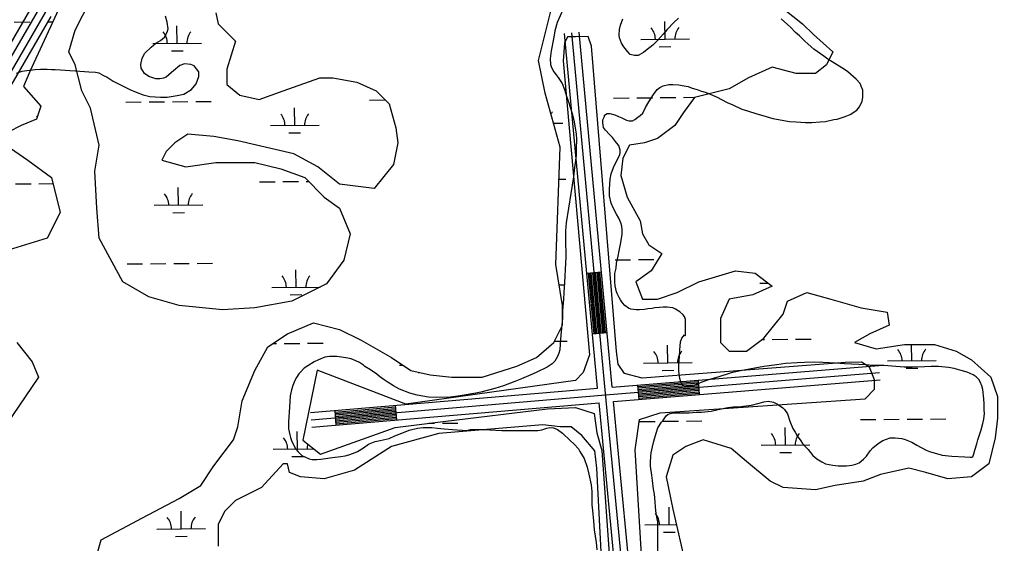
# Model space of a CAD drawing. Extents: x 3568792 to 3606828, y 529143 to 554785.
# Drawn here: x 3582428 to 3584439, y 547699 to 548776 of the extents above; entities that cross this region are included whole.
import ezdxf

# ---------------------------------------------------------------- set-up
doc = ezdxf.new("R2010")
doc.units = 0
for name, color, linetype in [('V-ROAD-CNTR', 7, 'Continuous'), ('V-SITE-VEGE', 7, 'Continuous'), ('V-WETL-SWMP', 7, 'Continuous')]:
    doc.layers.add(name, color=color, linetype=linetype)

msp = doc.modelspace()

# ---------------------------------------------------------------- linework, layer by layer
at = {"layer": 'V-ROAD-CNTR'}
for p, q in [((3583595, 548254.8), (3583624.9, 548257.6)), ((3583606.6, 548130.4), (3583636.5, 548133.2)), ((3583823.7, 548035.3), (3583826.2, 548005.4)), ((3583699.1, 548025.1), (3583701.6, 547995.2)), ((3583076.3, 547972.5), (3583078.8, 547942.6)), ((3583200.9, 547983.1), (3583203.4, 547953.2))]:
    msp.add_line(p, q, dxfattribs=at)
for points in [[(3582949.4, 549608.7), (3582648.8, 549082.2), (3582160.5, 548238.5)], [(3582610, 549075.2), (3582134.5, 548253.5)], [(3583617.1, 548018.4), (3583549, 548747.6)], [(3583740.3, 546837.2), (3583697.4, 547337.7), (3583633.2, 548007.6), (3583564, 548749)], [(3583647, 548020.9), (3583578.9, 548750.4)], [(3583609.6, 548130.6), (3583598, 548255.1)], [(3583612.6, 548130.9), (3583601, 548255.4)], [(3583615.6, 548131.2), (3583604, 548255.7)], [(3583618.6, 548131.5), (3583607, 548255.9)], [(3583621.6, 548131.8), (3583610, 548256.2)], [(3583624.6, 548132), (3583612.9, 548256.5)], [(3583627.6, 548132.3), (3583615.9, 548256.8)], [(3583630.5, 548132.6), (3583618.9, 548257.1)], [(3583633.5, 548132.9), (3583621.9, 548257.3)], [(3583027.8, 547953.3), (3583633.4, 548004.8), (3584196.7, 548050.5)], [(3583647, 548020.9), (3584195.5, 548065.5)], [(3583649.8, 547991), (3584197.9, 548035.6)], [(3583699.4, 548022.2), (3583824, 548032.3)], [(3583699.6, 548019.2), (3583824.2, 548029.3)], [(3583699.9, 548016.2), (3583824.5, 548026.3)], [(3583026.5, 547968.3), (3583617.1, 548018.4)], [(3583700.1, 548013.2), (3583824.7, 548023.3)], [(3583700.4, 548010.2), (3583824.9, 548020.3)], [(3583700.6, 548007.2), (3583825.2, 548017.3)], [(3583700.8, 548004.2), (3583825.4, 548014.3)], [(3583701.1, 548001.2), (3583825.7, 548011.4)], [(3583701.3, 547998.2), (3583825.9, 548008.4)], [(3583029, 547938.4), (3583619.9, 547988.6)], [(3583725.4, 546835.9), (3583682.5, 547336.3), (3583619.9, 547988.6)], [(3583755.3, 546838.5), (3583712.3, 547339), (3583649.8, 547991)], [(3583076.6, 547969.5), (3583201.1, 547980.1)], [(3583076.8, 547966.5), (3583201.4, 547977.1)], [(3583077.1, 547963.5), (3583201.6, 547974.1)], [(3583077.3, 547960.5), (3583201.9, 547971.1)], [(3583077.6, 547957.6), (3583202.1, 547968.1)], [(3583077.8, 547954.6), (3583202.4, 547965.1)], [(3583078.1, 547951.6), (3583202.6, 547962.2)], [(3583078.3, 547948.6), (3583202.9, 547959.2)], [(3583078.6, 547945.6), (3583203.1, 547956.2)]]:
    msp.add_lwpolyline(points, dxfattribs=at)
at = {"layer": 'V-SITE-VEGE'}
for points in [[(3583546.1, 548797.6), (3583534.1, 548770), (3583529, 548752.9), (3583527.5, 548744.4), (3583526.5, 548736.4), (3583521.5, 548712.3), (3583519.5, 548695.2), (3583520, 548684.2), (3583521.5, 548679.7)], [(3582570.7, 548668.6), (3582584.2, 548668.1), (3582591.2, 548666.6), (3582600.3, 548661.6), (3582607.8, 548657.6), (3582620.8, 548649.5), (3582655, 548632.5), (3582668, 548626.9), (3582682.1, 548621.4), (3582695.6, 548618.4), (3582717.7, 548616.9), (3582731.7, 548616.4), (3582752.3, 548619.9), (3582765.9, 548622.9), (3582781.4, 548632.4), (3582791.5, 548644), (3582797, 548659), (3582796.5, 548668.6), (3582787, 548681.1), (3582779.9, 548683.6), (3582767.4, 548685.1), (3582757.9, 548681.6), (3582744.3, 548671.1), (3582740.3, 548667.6), (3582729.7, 548658), (3582723.7, 548656), (3582716.2, 548654.5), (3582708.2, 548654.5), (3582694.1, 548659), (3582685.1, 548665.1), (3582678.1, 548676.6), (3582677.1, 548683.6), (3582680.1, 548696.7), (3582685.6, 548707.2), (3582698.6, 548719.8), (3582708.2, 548727.8), (3582717.7, 548733.3), (3582726.2, 548740.3), (3582731.8, 548750.4), (3582733.3, 548756.9), (3582731.8, 548771), (3582728.3, 548783)], [(3583783.5, 548779), (3583774, 548770), (3583759.9, 548755.9), (3583751.9, 548745.9), (3583739.3, 548732.3), (3583730.3, 548723.8), (3583715.7, 548711.8), (3583711.7, 548708.3), (3583700.2, 548702.7), (3583693.1, 548702.7), (3583684.1, 548704.7), (3583679.1, 548709.8), (3583670.6, 548720.3), (3583666.1, 548727.8), (3583662, 548738.9), (3583661, 548744.9), (3583662, 548755.9), (3583664, 548764.5), (3583668.6, 548777.5)], [(3584136.8, 548581.2), (3584150.3, 548590.3), (3584155.4, 548596.8), (3584161.4, 548608.8), (3584162.9, 548615.9), (3584162.9, 548624.9), (3584162.4, 548630.9), (3584159.4, 548639.4), (3584157.4, 548644.5), (3584148.8, 548653.5), (3584131.8, 548668.6), (3584124.8, 548673.6), (3584099.2, 548689.6), (3584090.6, 548694.7), (3584082.1, 548701.2), (3584061.5, 548715.7), (3584050, 548725.8), (3584042.5, 548732.8), (3584032.4, 548742.8), (3584024.4, 548749.4), (3584013.9, 548760.9), (3584007.8, 548766.4), (3583994.3, 548777.5)], [(3582421.6, 548666.1), (3582433.1, 548670.1), (3582442.7, 548671.6), (3582459.7, 548673.6), (3582470.8, 548674.6), (3582484.8, 548674.6), (3582493.4, 548673.6), (3582500.9, 548673.6), (3582512.4, 548673.1), (3582531, 548671.6), (3582543.1, 548671.1), (3582570.7, 548668.6)], [(3583521.5, 548679.7), (3583524, 548673.7), (3583527, 548669.1), (3583532, 548662.6), (3583536.1, 548657.1), (3583544.1, 548644.5), (3583549.1, 548632.5), (3583553.1, 548618.9), (3583556.6, 548608.9), (3583561.1, 548593.8), (3583564.2, 548585.3), (3583568.2, 548569.3), (3583573.2, 548541.7), (3583573.7, 548530.1), (3583573.2, 548511), (3583572.7, 548496.5), (3583569.7, 548471.9), (3583567.6, 548452.8), (3583561.6, 548418.7), (3583552.6, 548358.5), (3583551.1, 548341.9), (3583551.1, 548311.3), (3583551.6, 548301.8), (3583551.6, 548288.7), (3583551.1, 548275.7), (3583548.6, 548235.5), (3583547.5, 548214.9), (3583546.5, 548201.4), (3583545, 548178.3), (3583544.5, 548162.7), (3583543, 548141.7), (3583541.5, 548127.6), (3583540, 548109), (3583539.5, 548097.5), (3583537.5, 548090.5), (3583534.5, 548084), (3583529, 548074.4), (3583523.4, 548068.4), (3583513.4, 548061.9), (3583490.3, 548050.8), (3583479.3, 548045.8), (3583460.2, 548037.8), (3583446.6, 548032.3), (3583423.1, 548023.7), (3583405.5, 548018.2), (3583376.9, 548010.2), (3583366.3, 548008.2), (3583334.2, 548002.7), (3583314.7, 548000.2), (3583285.5, 547999.2), (3583269, 548000.2), (3583245.9, 548004.2), (3583230.8, 548008.2), (3583209.3, 548016.7), (3583197.2, 548023.3), (3583184.2, 548031.8), (3583177.6, 548035.8), (3583168.1, 548042.3), (3583162.6, 548047.4), (3583150, 548056.4), (3583138.5, 548063.4), (3583135.5, 548065.9), (3583127, 548071.5), (3583119.9, 548075), (3583109.9, 548079), (3583102.9, 548080.5), (3583090.3, 548082.5), (3583080.3, 548083.5), (3583065.2, 548083.5), (3583056.2, 548082), (3583042.6, 548077), (3583033.6, 548073), (3583020.6, 548064.4), (3583013.5, 548059.4), (3583005, 548050.9), (3583002.5, 548047.9), (3582997.5, 548040.4), (3582994.5, 548034.3), (3582989.9, 548023.8), (3582987.4, 548015.3), (3582984.4, 548002.7), (3582982.9, 547979.6), (3582981.4, 547949.5), (3582981.4, 547935), (3582983.9, 547922.4), (3582985.4, 547916.9), (3582987.4, 547910.9), (3582990.9, 547903.8), (3582996.5, 547893.3), (3583001, 547887.8), (3583008.5, 547880.3), (3583014.5, 547877.8), (3583023.6, 547873.2), (3583030.1, 547871.7), (3583039.6, 547871.7), (3583047.6, 547872.7), (3583071.7, 547876.2), (3583088.8, 547878.2), (3583097.8, 547879.7), (3583105.4, 547881.3), (3583114.9, 547884.8)], [(3583771.9, 548183.8), (3583760.3, 548185.3), (3583751.8, 548185.3), (3583744.3, 548184.3), (3583734.7, 548183.8), (3583729.2, 548182.3), (3583720.2, 548181.8), (3583713.7, 548180.3), (3583703.1, 548179.3), (3583696.1, 548179.3), (3583685.1, 548180.8), (3583680.5, 548182.8), (3583673, 548188.8), (3583668.5, 548193.8), (3583664, 548199.9), (3583661, 548204.9), (3583657, 548213.4), (3583656, 548216.9), (3583653.4, 548229), (3583652.4, 548237), (3583652.4, 548254.6), (3583655, 548265.1), (3583656, 548275.2), (3583659, 548289.7), (3583661, 548300.7), (3583664, 548314.8), (3583665.5, 548322.3), (3583667.5, 548334.9), (3583667.5, 548343.9), (3583667, 548351.9), (3583664.5, 548358.5), (3583660.5, 548368), (3583656, 548376), (3583649.9, 548388.1), (3583644.9, 548398.6), (3583641.4, 548414.2), (3583641.4, 548427.7), (3583642.9, 548448.3), (3583644.9, 548459.3), (3583650, 548472.4), (3583659, 548492), (3583662.5, 548498), (3583663.5, 548503), (3583663.5, 548508), (3583660.5, 548517.1), (3583656, 548523.1), (3583647.5, 548533.6), (3583641.4, 548540.1), (3583632.9, 548549.2), (3583629.4, 548554.7), (3583627.9, 548564.2), (3583627.9, 548569.8), (3583630.9, 548576.8), (3583631.4, 548579.8), (3583636.4, 548583.3), (3583641.9, 548583.3), (3583652.5, 548580.3), (3583660, 548576.8), (3583667, 548574.3), (3583676.1, 548569.7), (3583681.6, 548568.2), (3583689.1, 548568.2), (3583693.6, 548570.7), (3583699.7, 548575.3), (3583704.7, 548579.3), (3583709.7, 548583.8), (3583715.7, 548595.3), (3583722.7, 548607.4), (3583732.3, 548622.4), (3583739.8, 548632.5), (3583744.8, 548636.5), (3583751.9, 548640), (3583763.4, 548643), (3583771.9, 548643), (3583784, 548642), (3583791, 548641), (3583803.1, 548638.5), (3583811.6, 548635), (3583822.1, 548632.5), (3583828.6, 548630), (3583840.2, 548626.4), (3583848.7, 548622.9), (3583862.8, 548616.4), (3583871.8, 548611.9), (3583883.3, 548605.9), (3583894.9, 548600.8), (3583914, 548592.3), (3583925, 548588.8), (3583944.6, 548582.8), (3583957.1, 548579.2), (3583977.2, 548573.2), (3584011.8, 548566.7), (3584025.4, 548565.7), (3584044.9, 548564.7), (3584058, 548564.7), (3584075.1, 548566.2), (3584085.6, 548566.7), (3584103.2, 548570.7), (3584109.7, 548571.7), (3584126.2, 548576.7), (3584136.8, 548581.2)], [(3584035.3, 547910.2), (3584038.8, 547904.7), (3584044.4, 547898.2), (3584049.9, 547892.2), (3584059.9, 547880.1), (3584067.9, 547873.6), (3584078, 547867.1), (3584085.5, 547863.1), (3584100.6, 547860.6), (3584111.6, 547859), (3584128.7, 547859), (3584139.7, 547860), (3584148.2, 547862.1), (3584155.3, 547865.1), (3584163.8, 547872.6), (3584169.8, 547879.1), (3584177.9, 547889.7), (3584183.4, 547895.7), (3584193.9, 547904.7), (3584203.5, 547911.2), (3584219, 547916.2), (3584229.1, 547916.7), (3584242.6, 547915.2), (3584249.6, 547913.2), (3584263.7, 547907.7), (3584273.7, 547901.7), (3584292.8, 547891.1), (3584299.8, 547888.1), (3584325.9, 547881.1), (3584345.5, 547879.1), (3584372.1, 547877.6), (3584383.6, 547877.1), (3584386.6, 547877.1), (3584388.6, 547877.6), (3584390.6, 547883.6), (3584392.7, 547891.1), (3584397.2, 547904.2), (3584399.2, 547912.7), (3584405.7, 547933.3), (3584409.2, 547946.3), (3584411.2, 547954.9), (3584412.7, 547966.4), (3584412.2, 547974.4), (3584412.2, 547986.5), (3584411.2, 547997), (3584409.2, 548016.1), (3584407.7, 548023.1), (3584404.2, 548031.7), (3584401.2, 548036.7), (3584395.7, 548042.2), (3584389.2, 548045.7), (3584377.1, 548051.7), (3584365.1, 548055.2), (3584350.5, 548058.8), (3584339, 548060.8), (3584318.4, 548062.8), (3584303.3, 548062.8), (3584289.3, 548062.3), (3584264.2, 548061.8), (3584247.6, 548061.8), (3584222, 548063.8), (3584206, 548065.3), (3584183.4, 548065.3), (3584168.8, 548066.3), (3584124.7, 548068.8), (3584106.6, 548070.3), (3584080, 548071.3), (3584063.5, 548072.3), (3584042.4, 548071.3), (3584027.3, 548070.8), (3584003.2, 548069.3), (3583985.7, 548066.3), (3583959.1, 548062.8), (3583910.9, 548054.3), (3583891.8, 548049.8), (3583864.2, 548041.3), (3583847.1, 548036.2), (3583831.6, 548031.2), (3583818.5, 548025.2), (3583804.5, 548021.2), (3583799.5, 548021.2), (3583794.4, 548023.2), (3583791.9, 548024.7), (3583788.4, 548031.7), (3583785.9, 548038.3), (3583784.4, 548053.3), (3583784.4, 548064.3), (3583785.4, 548084.4), (3583785.9, 548096.5), (3583787.4, 548113.5), (3583790.4, 548121.1), (3583795.5, 548128.1), (3583796.5, 548126.1), (3583798, 548127.6), (3583798, 548153.2), (3583797.5, 548159.7), (3583796, 548165.7), (3583792, 548170.2), (3583785.9, 548175.8), (3583777.4, 548180.8), (3583771.9, 548183.8)], [(3583740.7, 547678.9), (3583740.7, 547725.6), (3583741.2, 547743.7), (3583739.2, 547750.2), (3583737.7, 547761.2), (3583736.2, 547774.3), (3583735.7, 547784.8), (3583733.7, 547800.4), (3583732.2, 547810.9), (3583730.2, 547829), (3583728.7, 547840), (3583725.7, 547858.1), (3583725.7, 547865.6), (3583726.2, 547878.7), (3583727.2, 547885.7), (3583730.2, 547897.7), (3583732.7, 547909.8), (3583737.2, 547925.8), (3583741.2, 547936.9), (3583748.3, 547948.9), (3583751.3, 547951.4), (3583757.8, 547961.5), (3583761.8, 547965), (3583771.9, 547968), (3583805, 547968), (3583820, 547969.5), (3583830.6, 547969.5), (3583850.6, 547971), (3583864.7, 547974.5), (3583884.8, 547979), (3583895.8, 547980), (3583906.9, 547980.5), (3583922.9, 547982), (3583933.5, 547983.5), (3583949.5, 547987.5), (3583959.1, 547990.6), (3583967.6, 547992.1), (3583979.1, 547990.1), (3583986.7, 547985.5), (3583997.7, 547978), (3584001.7, 547974.5), (3584007.7, 547966), (3584012.2, 547950.9), (3584018.3, 547935.8), (3584023.3, 547928.3), (3584027.3, 547920.3), (3584035.3, 547910.2)], [(3583114.9, 547884.8), (3583122.9, 547888.3), (3583135.5, 547896.3), (3583145.5, 547903.3), (3583159.1, 547908.8), (3583169.6, 547910.9), (3583188.2, 547915.4), (3583200.2, 547920.4), (3583217.8, 547927.4), (3583229.3, 547932.4), (3583246.4, 547936.4), (3583258.4, 547937.9), (3583276, 547937.9), (3583287.5, 547936.4), (3583301.1, 547934.9), (3583318.2, 547933.9), (3583348.3, 547931.9), (3583355.3, 547933.4), (3583382.4, 547933.4), (3583395.4, 547932.9), (3583420, 547931.4), (3583493.8, 547931.4), (3583502.3, 547932.9), (3583510.4, 547935.4), (3583512.4, 547936.4), (3583518.9, 547937.9), (3583526.4, 547936.9), (3583534.5, 547933.4), (3583545, 547925.9), (3583560.6, 547911.3), (3583569.1, 547903.8), (3583577.6, 547893.7), (3583580.6, 547888.7), (3583589.2, 547873.7), (3583595.2, 547856.1), (3583598.7, 547842), (3583603.7, 547820), (3583605.2, 547805.9), (3583605.2, 547778.8), (3583606.2, 547767.3), (3583608.7, 547745.2), (3583610.2, 547727.1), (3583613.7, 547701.5), (3583615.7, 547686)]]:
    msp.add_lwpolyline(points, dxfattribs=at)
at = {"layer": 'V-WETL-SWMP'}
for p, q in [((3582538.8, 548921), (3582405, 548691)), ((3582416.8, 548771.1), (3582448.8, 548771.4)), ((3582487.1, 548771.7), (3582496.2, 548771.8)), ((3583755.8, 548736), (3583755.5, 548772)), ((3582752, 548727.5), (3582751.7, 548763.5)), ((3583705.8, 548735.6), (3583805.8, 548736.4)), ((3582702, 548727.1), (3582802, 548728)), ((3582740.2, 548712), (3582764.2, 548712.2)), ((3583743.9, 548720.5), (3583767.9, 548720.7)), ((3583148.1, 548610.8), (3583180, 548611.1)), ((3583650, 548615), (3583682, 548615.3)), ((3583698, 548615.4), (3583730, 548615.7)), ((3583746, 548615.8), (3583778, 548616.1)), ((3583794, 548616.3), (3583817.1, 548616.4)), ((3582646.2, 548606.6), (3582678.2, 548606.8)), ((3582694.2, 548607), (3582726.2, 548607.2)), ((3582742.2, 548607.4), (3582774.2, 548607.7)), ((3582790.2, 548607.8), (3582822.2, 548608.1)), ((3582993.9, 548558.8), (3582993.6, 548594.8)), ((3582943.9, 548558.3), (3583043.9, 548559.2)), ((3583526.2, 548563.3), (3583545.8, 548563.4)), ((3582982.1, 548543.2), (3583006.1, 548543.4)), ((3582419.6, 548438.5), (3582451.6, 548438.8)), ((3582467.6, 548438.9), (3582496.7, 548439.1)), ((3582754.8, 548394.9), (3582754.5, 548430.9)), ((3582921.5, 548442.7), (3582953.5, 548443)), ((3582969.5, 548443.1), (3583001.5, 548443.4)), ((3583017.5, 548443.5), (3583022.4, 548443.6)), ((3583537.6, 548447.9), (3583551.4, 548448)), ((3582704.8, 548394.5), (3582804.8, 548395.3)), ((3582743, 548379.3), (3582767, 548379.5)), ((3582649, 548273.9), (3582681, 548274.2)), ((3582697, 548274.3), (3582729, 548274.6)), ((3582745, 548274.7), (3582777, 548275)), ((3582793, 548275.1), (3582825, 548275.4)), ((3583652.8, 548282.4), (3583684.8, 548282.6)), ((3583700.8, 548282.8), (3583732.8, 548283.1)), ((3582996.7, 548226.1), (3582996.4, 548262.1)), ((3583537.8, 548230.7), (3583548.6, 548230.8)), ((3583950.5, 548234.1), (3583968.7, 548234.3)), ((3582946.7, 548225.7), (3583046.2, 548226.5)), ((3582984.9, 548210.6), (3583008.9, 548210.8)), ((3582948.6, 548110.3), (3582956.3, 548110.3)), ((3582972.3, 548110.5), (3583004.3, 548110.7)), ((3583020.3, 548110.9), (3583052.3, 548111.1)), ((3583527.9, 548115.1), (3583554.2, 548115.4)), ((3583954.8, 548118.7), (3583960.1, 548118.8)), ((3583976.1, 548118.9), (3584008.1, 548119.2)), ((3584024.1, 548119.3), (3584056.1, 548119.6)), ((3584263.3, 548074.9), (3584263, 548108.2)), ((3583761.4, 548070.7), (3583761.1, 548106.7)), ((3583711.4, 548070.3), (3583811.4, 548071.1)), ((3584213.3, 548074.5), (3584313.3, 548075.3)), ((3583209.5, 548066), (3583215.8, 548066.1)), ((3583247.7, 548050.9), (3583250, 548050.9)), ((3583749.6, 548055.1), (3583773.6, 548055.4)), ((3584251.4, 548059.4), (3584275.4, 548059.6)), ((3583269.7, 547946.5), (3583281.7, 547946.6)), ((3583297.7, 547946.7), (3583329.7, 547947)), ((3583703.6, 547950.1), (3583735.6, 547950.4)), ((3583751.6, 547950.5), (3583783.6, 547950.8)), ((3583799.6, 547950.9), (3583831.6, 547951.2)), ((3584157.5, 547953.9), (3584189.5, 547954.2)), ((3584205.5, 547954.4), (3584237.5, 547954.6)), ((3584253.5, 547954.8), (3584285.5, 547955)), ((3584301.5, 547955.2), (3584333.5, 547955.4)), ((3582999.6, 547893.4), (3582999.2, 547929.4)), ((3584003.3, 547901.9), (3584003, 547937.9)), ((3582949.6, 547893), (3583033.3, 547893.7)), ((3583953.3, 547901.5), (3584053.3, 547902.3)), ((3583991.5, 547886.4), (3584015.5, 547886.6)), ((3582987.7, 547877.9), (3583011.7, 547878.1)), ((3582760.5, 547729.6), (3582760.2, 547765.5)), ((3583764.2, 547738), (3583763.9, 547774)), ((3582710.5, 547729.1), (3582810.5, 547730)), ((3583714.2, 547737.6), (3583778.8, 547738.1)), ((3582748.6, 547714), (3582772.6, 547714.2)), ((3583752.4, 547722.5), (3583776.4, 547722.7))]:
    msp.add_line(p, q, dxfattribs=at)
for points in [[(3582529.3, 548843.4), (3582449.1, 548669.7), (3582435.7, 548638.5), (3582471.4, 548598.4), (3582462.5, 548571.6), (3582431.3, 548558.3), (3582404.6, 548544.9)], [(3582832, 548790), (3582836.5, 548767.7), (3582872.1, 548732), (3582854.3, 548674.1), (3582854.3, 548642.9), (3582881, 548620.6), (3582921.1, 548611.7), (3582970.1, 548629.6), (3583045.8, 548656.3), (3583072.5, 548656.3), (3583121.5, 548647.4), (3583161.5, 548629.6), (3583188.3, 548602.8), (3583201.6, 548553.8), (3583206.1, 548522.6), (3583197.2, 548478.1), (3583157.1, 548429), (3583085.8, 548438), (3583041.3, 548473.6), (3582992.3, 548500.3), (3582876.6, 548527.1), (3582827.6, 548536), (3582774.2, 548540.4), (3582747.4, 548522.6), (3582729.6, 548504.8), (3582720.7, 548487), (3582769.7, 548473.6), (3582832, 548482.5), (3582912.2, 548482.5), (3582965.6, 548469.1), (3583014.6, 548451.3), (3583054.7, 548411.2), (3583085.8, 548388.9), (3583108.1, 548335.5), (3583094.7, 548282), (3583059.1, 548233), (3582987.9, 548197.3), (3582912.2, 548184), (3582845.4, 548179.5), (3582756.3, 548188.4), (3582694, 548206.3), (3582640.6, 548237.4), (3582591.6, 548326.6), (3582587.1, 548388.9), (3582582.7, 548464.7), (3582591.6, 548518.2), (3582573.8, 548593.9), (3582556, 548629.6), (3582542.6, 548683), (3582529.3, 548709.8), (3582542.6, 548754.3), (3582573.8, 548816.7)], [(3582578.2, 547644.8), (3582596, 547707.2), (3582680.6, 547751.8), (3582756.3, 547791.9), (3582800.9, 547818.6), (3582827.6, 547858.7), (3582867.7, 547912.2), (3582876.6, 547938.9), (3582885.5, 547992.4), (3582912.2, 548054.8), (3582938.9, 548103.8), (3582979, 548130.5), (3583032.4, 548152.8), (3583085.8, 548139.4), (3583130.4, 548117.1), (3583192.7, 548081.5), (3583232.8, 548054.8), (3583272.9, 548045.8), (3583317.4, 548041.4), (3583379.7, 548041.4), (3583451, 548063.7), (3583491, 548081.5), (3583526.7, 548112.7), (3583544.5, 548148.3), (3583544.5, 548188.4), (3583531.1, 548273.1), (3583540, 548513.7), (3583508.9, 548625.1), (3583495.5, 548691.9), (3583522.2, 548798.9)], [(3583998.6, 548798.9), (3584038.7, 548767.7), (3584061, 548745.4), (3584101.1, 548709.8), (3584087.7, 548683), (3584065.4, 548665.2), (3584025.4, 548665.2), (3583976.4, 548678.6), (3583927.4, 548656.3), (3583887.3, 548634), (3583816.1, 548616.2), (3583793.8, 548585), (3583776, 548558.3), (3583740.4, 548531.5), (3583713.7, 548522.6)], [(3582374.9, 548580.6), (3582493.2, 548782.2)], [(3583728.1, 547335.9), (3583694.4, 547891.8), (3583703.4, 547954.1), (3583745.7, 547967.7), (3584167.4, 547996.5), (3584186.8, 548016.4), (3584186.5, 548036), (3584176.3, 548062.1), (3584159.8, 548071.7), (3584127.1, 548071.2), (3583708.8, 548039.2), (3583672.6, 548048.6), (3583659.3, 548068), (3583655.7, 548094.1), (3583604.4, 548721.8), (3583597.6, 548741.4), (3583571.4, 548741), (3583555.1, 548740.8), (3583548.7, 548727.6), (3583546, 548691.6), (3583600.1, 548086.8), (3583587.5, 548050.7), (3583571.4, 548034.1), (3583222.7, 547985.5), (3583040.3, 548055.9), (3583010.3, 547911.7), (3583046.7, 547883.1), (3583200.3, 547937.5), (3583299.5, 547950.3), (3583513.9, 547975.9), (3583571.4, 547979.1), (3583609.8, 547966.3), (3583615.4, 547926.7), (3583625.7, 547890.8), (3583642.1, 547658.7)], [(3582400.1, 548518.2), (3582444.7, 548487), (3582493.6, 548451.3), (3582511.4, 548380), (3582484.7, 548326.6), (3582395.7, 548299.8)], [(3583713.7, 548522.6), (3583682.5, 548518.2), (3583669.1, 548491.4), (3583664.7, 548455.8), (3583678.1, 548411.2), (3583704.8, 548362.2), (3583709.2, 548335.5), (3583722.6, 548313.2), (3583749.3, 548295.4), (3583727, 548259.7), (3583695.9, 548237.4), (3583709.2, 548201.8), (3583740.4, 548201.8), (3583780.5, 548215.2), (3583825, 548237.4), (3583900.7, 548259.7), (3583940.8, 548255.3), (3583976.4, 548228.5), (3583936.3, 548210.7), (3583887.3, 548201.8), (3583869.5, 548161.7), (3583869.5, 548112.7), (3583887.3, 548094.9), (3583923, 548094.9), (3583958.6, 548121.6), (3583998.6, 548170.6), (3584007.6, 548197.3), (3584047.6, 548215.2), (3584096.6, 548201.8), (3584158.9, 548184), (3584212.4, 548175.1), (3584216.8, 548148.3), (3584176.8, 548130.5), (3584145.6, 548112.7), (3584190.1, 548099.3), (3584248, 548108.2), (3584310.3, 548108.2), (3584354.9, 548094.9), (3584386, 548077), (3584426.1, 548041.4), (3584439.5, 548001.3), (3584439.5, 547956.7), (3584435, 547916.6), (3584421.7, 547863.2), (3584386, 547836.4), (3584337.1, 547832), (3584292.5, 547845.3), (3584256.9, 547854.2), (3584199, 547840.9), (3584163.4, 547827.5), (3584105.5, 547818.6), (3584065.4, 547809.7), (3583998.6, 547814.1), (3583971.9, 547827.5), (3583923, 547867.6), (3583891.8, 547894.4), (3583833.9, 547912.2), (3583798.3, 547898.8), (3583771.6, 547881), (3583758.2, 547836.4), (3583771.6, 547769.6), (3583798.3, 547653.7)], [(3582422.4, 548112.7), (3582453.6, 548072.6), (3582466.9, 548041.4), (3582400.1, 547943.4)], [(3583611.3, 547889.9), (3583584.5, 547921.1), (3583562.3, 547938.9), (3583540, 547938.9), (3583504.4, 547943.4), (3583290.7, 547925.5), (3583192.7, 547898.8), (3583117, 547849.8), (3583054.7, 547832), (3583005.7, 547836.4), (3582983.4, 547845.3), (3582979, 547863.2), (3582970.1, 547863.2), (3582925.5, 547814.1), (3582872.1, 547787.4), (3582849.8, 547765.1), (3582836.5, 547738.4), (3582836.5, 547693.8)], [(3583638, 547417.6), (3583615.7, 547854.2), (3583611.3, 547889.9)]]:
    msp.add_lwpolyline(points, dxfattribs=at)
for centre, start, end in [((3582696.8, 548727.5), 359.7115, 41.2552), ((3582807.3, 548728.5), 139.7115, 181.2552), ((3583700.6, 548736), 359.7115, 41.2552), ((3583811.1, 548736.9), 139.7115, 181.2552), ((3582436.8, 548554.5), 39.0726, 41.2552), ((3582938.7, 548558.8), 359.7115, 41.2552), ((3583049.2, 548559.7), 139.7115, 181.2552), ((3583551.1, 548563.9), 139.7115, 148.9371), ((3582699.6, 548394.9), 359.7115, 41.2552), ((3582810.1, 548395.8), 139.7115, 181.2552), ((3582941.5, 548226.1), 359.7115, 41.2552), ((3583052, 548227), 139.7115, 181.2552), ((3583706.2, 548070.7), 359.7115, 41.2552), ((3583816.7, 548071.6), 139.7115, 181.2552), ((3584208.1, 548074.9), 359.7115, 41.2552), ((3584318.6, 548075.9), 139.7115, 181.2552), ((3582944.3, 547893.4), 359.7115, 41.2552), ((3583948.1, 547901.9), 359.7115, 41.2552), ((3584058.6, 547902.8), 139.7115, 181.2552), ((3583054.8, 547894.4), 164.9159, 181.2552), ((3582705.2, 547729.6), 359.7115, 41.2552), ((3582815.7, 547730.5), 139.7115, 181.2552), ((3583709, 547738), 359.7115, 41.2552)]:
    msp.add_arc(centre, 35.2, start, end, dxfattribs=at)

doc.saveas('drawing.dxf')
